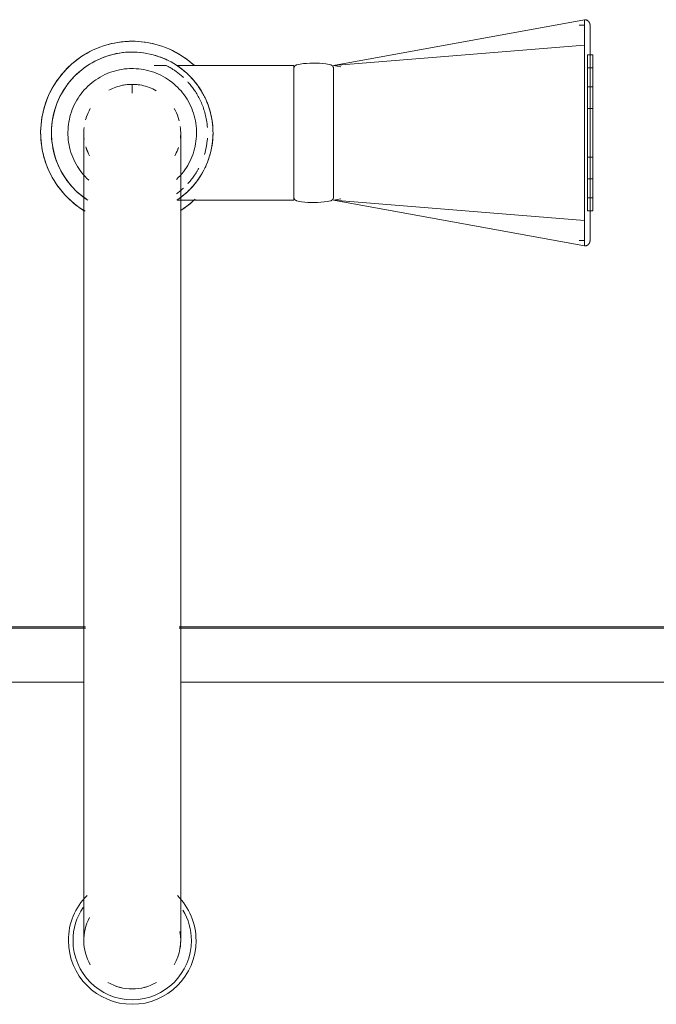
# Model space of a CAD drawing. Header units: millimetres. Extents: x -281 to 121694, y -16481 to 65128.
# Tile 937 of 1056: x 25638 to 25757, y 28608 to 28791. Entities that reach past the tile are written whole.
import ezdxf

# ---------------------------------------------------------------- set-up
doc = ezdxf.new("R2010")
doc.units = ezdxf.units.MM
for name, color, linetype, lineweight in [('A--L$01A__Algemeen', 7, 'Continuous', 5), ('A--L74__VasteSanitaireVoorz', 1, 'Continuous', 5), ('A--L82__LosseGebruikersInvent', 1, 'Continuous', 5)]:
    doc.layers.add(name, color=color, linetype=linetype, lineweight=lineweight)

# ---------------------------------------------------------------- blocks, each defined once
blk = doc.blocks.new('NLRS_82_FU_UN_spoekbak_gen_kad - spoelbak dxbxh 900x1200x957-V257-L_80_ 12')
at = {"layer": 'A--L$01A__Algemeen'}
for p, q in [((-170, -149.05), (-8.69, -149.05)), ((8.69, -149.05), (121.31, -149.05))]:
    blk.add_line(p, q, dxfattribs=at)
at = {"layer": 'A--L74__VasteSanitaireVoorz'}
for p, q in [((37.39, -44.82), (84, -36.32)), ((84, -41.04), (84, -36.32)), ((84, -37.32), (83, -37.32)), ((37.39, -44.82), (84, -41.04)), ((84, -73.61), (84, -41.04)), ((85.5, -42.82), (84.5, -42.82)), ((84.5, -42.82), (84.5, -71.82)), ((84.5, -42.82), (84.5, -71.82)), ((85.5, -71.82), (85.5, -42.82)), ((85.5, -71.82), (85.5, -42.82)), ((6.3, -44.82), (4.1, -44.82)), ((30, -44.82), (8.29, -44.82)), ((30, -69.82), (30, -44.82)), ((38.71, -45.05), (37.39, -44.82)), ((37.39, -45.25), (37.39, -69.4)), ((85.5, -45.24), (84.5, -45.24)), ((84.5, -45.24), (84.5, -69.41)), ((84.5, -45.24), (84.5, -69.41)), ((84.5, -69.41), (84.5, -45.24)), ((84.5, -69.41), (84.5, -45.24)), ((85.5, -69.41), (85.5, -45.24)), ((85.5, -69.41), (85.5, -45.24)), ((85.5, -45.24), (85.5, -69.41)), ((85.5, -45.24), (85.5, -69.41)), ((0, -48.49), (0, -49.97)), ((85.5, -48.79), (84.5, -48.79)), ((84.5, -48.79), (84.5, -65.85)), ((84.5, -48.79), (84.5, -65.85)), ((84.5, -65.85), (84.5, -48.79)), ((84.5, -65.85), (84.5, -48.79)), ((85.5, -65.85), (85.5, -48.79)), ((85.5, -65.85), (85.5, -48.79)), ((85.5, -48.79), (85.5, -65.85)), ((85.5, -48.79), (85.5, -65.85)), ((85.5, -52.79), (84.5, -52.79)), ((84.5, -52.79), (84.5, -61.86)), ((84.5, -52.79), (84.5, -61.86)), ((84.5, -61.86), (84.5, -52.79)), ((84.5, -61.86), (84.5, -52.79)), ((85.5, -61.86), (85.5, -52.79)), ((85.5, -61.86), (85.5, -52.79)), ((85.5, -52.79), (85.5, -61.86)), ((85.5, -52.79), (85.5, -61.86)), ((84, -59.18), (84, -55.47)), ((84.5, -61.86), (85.5, -61.86)), ((84.5, -65.85), (85.5, -65.85)), ((84.5, -69.41), (85.5, -69.41)), ((8.39, -69.82), (30, -69.82)), ((37.39, -69.82), (38.71, -69.6)), ((37.39, -69.82), (84, -78.33)), ((37.39, -69.82), (84, -73.61)), ((84.5, -71.82), (85.5, -71.82)), ((84, -78.33), (84, -73.61)), ((83, -77.33), (84, -77.33)), ((-9, -87.32), (-9, -177.32)), ((9, -177.32), (9, -87.32)), ((-170, -149.32), (-8.69, -149.32)), ((8.69, -149.32), (121.31, -149.32)), ((-9, -159.32), (-160, -159.32)), ((121, -159.32), (9, -159.32))]:
    blk.add_line(p, q, dxfattribs=at)
at = {"layer": 'A--L74__VasteSanitaireVoorz', "flags": 128}
for points in [[(84, -36.32), (84.04, -36.32), (84.08, -36.32), (84.12, -36.33), (84.16, -36.33), (84.2, -36.34), (84.24, -36.35), (84.28, -36.36), (84.31, -36.37), (84.35, -36.38), (84.39, -36.4), (84.43, -36.41), (84.46, -36.43), (84.5, -36.45), (84.53, -36.47), (84.56, -36.49), (84.6, -36.52), (84.63, -36.54), (84.66, -36.57), (84.69, -36.59), (84.72, -36.62), (84.74, -36.65), (84.77, -36.68), (84.8, -36.71), (84.82, -36.75), (84.84, -36.78), (84.86, -36.81), (84.88, -36.85), (84.9, -36.88), (84.92, -36.92), (84.93, -36.96), (84.95, -36.99), (84.96, -37.03), (84.97, -37.07), (84.98, -37.11), (84.99, -37.15), (84.99, -37.19), (85, -37.23), (85, -37.27), (85, -37.31), (85, -37.32)], [(85, -37.32), (85, -37.32), (85, -37.34), (85, -37.36), (85, -37.4), (85, -37.43)], [(85, -41.36), (85, -41.14), (85, -40.92), (85, -40.7), (85, -40.49), (85, -40.28), (85, -40.07), (85, -39.87), (85, -39.68), (85, -39.49), (85, -39.31), (85, -39.13), (85, -38.97), (85, -38.8), (85, -38.65), (85, -38.5), (85, -38.36), (85, -38.23), (85, -38.11), (85, -37.99), (85, -37.89), (85, -37.79), (85, -37.7), (85, -37.62), (85, -37.55), (85, -37.49), (85, -37.44), (85, -37.39), (85, -37.36), (85, -37.34), (85, -37.32), (85, -37.32)], [(85, -37.43), (85, -37.84), (85, -38.33), (85, -38.89), (85, -39.53), (85, -40.24), (85, -41.03), (85, -41.88), (85, -42.81), (85, -43.8), (85, -44.86), (85, -45.99), (85, -47.18), (85, -48.43), (85, -49.74), (85, -51.11), (85, -52.53), (85, -53.39)], [(0, -40.32), (-0.68, -40.34), (-1.36, -40.38), (-2.04, -40.45), (-2.71, -40.54), (-3.38, -40.66), (-4.04, -40.81), (-4.7, -40.99), (-5.35, -41.19), (-5.99, -41.41), (-6.62, -41.67), (-7.24, -41.94), (-7.85, -42.25), (-8.45, -42.57), (-9.03, -42.92), (-9.6, -43.29), (-10.15, -43.69), (-10.69, -44.11), (-11.21, -44.54), (-11.71, -45), (-12.2, -45.48), (-12.66, -45.98), (-13.1, -46.49), (-13.53, -47.03), (-13.93, -47.57), (-14.31, -48.14), (-14.66, -48.72), (-14.99, -49.31), (-15.3, -49.92), (-15.59, -50.54), (-15.84, -51.16), (-16.08, -51.8), (-16.29, -52.45), (-16.47, -53.11), (-16.62, -53.77), (-16.75, -54.43), (-16.85, -55.11), (-16.93, -55.78), (-16.98, -56.46), (-17, -57.14), (-16.99, -57.82), (-16.96, -58.5), (-16.9, -59.18), (-16.81, -59.85), (-16.7, -60.52), (-16.56, -61.19), (-16.39, -61.85), (-16.19, -62.5), (-15.97, -63.14), (-15.73, -63.77), (-15.46, -64.4), (-15.16, -65.01), (-14.84, -65.61), (-14.5, -66.2), (-14.13, -66.77), (-13.74, -67.33), (-13.33, -67.87), (-12.9, -68.39), (-12.45, -68.9), (-11.97, -69.39), (-11.48, -69.86), (-10.97, -70.31), (-10.44, -70.74), (-9.9, -71.14), (-9.34, -71.53), (-8.76, -71.89)], [(11.48, -44.79), (10.97, -44.34), (10.44, -43.91), (9.9, -43.5), (9.34, -43.12), (8.76, -42.76), (8.17, -42.42), (7.57, -42.1), (6.96, -41.81), (6.33, -41.55), (5.69, -41.31), (5.05, -41.09), (4.4, -40.9), (3.74, -40.74), (3.07, -40.6), (2.4, -40.49), (1.72, -40.41), (1.05, -40.36), (0.37, -40.33), (0, -40.32)], [(85, -73.28), (85, -71.42), (85, -69.53), (85, -67.62), (85, -65.7), (85, -63.76), (85, -61.81), (85, -59.86), (85, -57.9), (85, -55.94), (85, -53.98), (85, -52.03), (85, -50.09), (85, -48.15), (85, -46.24), (85, -44.34), (85, -42.46), (85, -41.36)], [(0, -42.32), (-0.6, -42.34), (-1.2, -42.37), (-1.8, -42.43), (-2.39, -42.52), (-2.98, -42.62), (-3.57, -42.75), (-4.15, -42.91), (-4.72, -43.09), (-5.28, -43.29), (-5.84, -43.51), (-6.39, -43.75), (-6.93, -44.02), (-7.45, -44.31), (-7.97, -44.62), (-8.47, -44.94), (-8.96, -45.29), (-9.43, -45.66), (-9.89, -46.05), (-10.33, -46.45), (-10.76, -46.87), (-11.17, -47.31), (-11.56, -47.77), (-11.93, -48.24), (-12.29, -48.72), (-12.62, -49.22), (-12.94, -49.73), (-13.23, -50.25), (-13.5, -50.79), (-13.75, -51.33), (-13.98, -51.89), (-14.19, -52.45), (-14.37, -53.02), (-14.53, -53.6), (-14.67, -54.19), (-14.78, -54.77), (-14.87, -55.37), (-14.94, -55.96), (-14.98, -56.56), (-15, -57.16), (-14.99, -57.76), (-14.96, -58.36), (-14.91, -58.96), (-14.83, -59.55), (-14.73, -60.15), (-14.61, -60.73), (-14.46, -61.31), (-14.29, -61.89), (-14.09, -62.46), (-13.88, -63.02), (-13.64, -63.57), (-13.38, -64.11), (-13.1, -64.64), (-12.79, -65.15), (-12.47, -65.66), (-12.13, -66.15), (-11.76, -66.63), (-11.38, -67.09), (-10.98, -67.54), (-10.57, -67.97), (-10.13, -68.38), (-9.68, -68.78), (-9.22, -69.16), (-8.73, -69.52), (-8.24, -69.86)], [(8.47, -69.7), (8.96, -69.36), (9.43, -68.99), (9.89, -68.6), (10.33, -68.2), (10.76, -67.77), (11.17, -67.34), (11.56, -66.88), (11.93, -66.41), (12.29, -65.93), (12.62, -65.43), (12.94, -64.92), (13.23, -64.39), (13.5, -63.86), (13.75, -63.31), (13.98, -62.76), (14.19, -62.2), (14.37, -61.62), (14.53, -61.05), (14.67, -60.46), (14.78, -59.87), (14.87, -59.28), (14.94, -58.68), (14.98, -58.09), (15, -57.49), (14.99, -56.89), (14.96, -56.29), (14.91, -55.69), (14.83, -55.09), (14.73, -54.5), (14.61, -53.92), (14.46, -53.33), (14.29, -52.76), (14.09, -52.19), (13.88, -51.63), (13.64, -51.08), (13.38, -50.54), (13.1, -50.01), (12.79, -49.49), (12.47, -48.99), (12.13, -48.5), (11.76, -48.02), (11.38, -47.56), (10.98, -47.11), (10.57, -46.68), (10.13, -46.26), (9.68, -45.87), (9.22, -45.49), (8.73, -45.13), (8.24, -44.79), (7.73, -44.47), (7.21, -44.17), (6.68, -43.89), (6.14, -43.64), (5.59, -43.4), (5.02, -43.19), (4.46, -43), (3.88, -42.83), (3.3, -42.69), (2.71, -42.57), (2.12, -42.47), (1.52, -42.4), (0.92, -42.35), (0.32, -42.33), (0, -42.32)], [(0, -45.39), (-0.48, -45.4), (-0.95, -45.42), (-1.43, -45.47), (-1.9, -45.54), (-2.37, -45.62), (-2.84, -45.73), (-3.3, -45.85), (-3.76, -45.99), (-4.21, -46.15), (-4.65, -46.33), (-5.08, -46.52), (-5.51, -46.74), (-5.93, -46.96), (-6.34, -47.21), (-6.74, -47.47), (-7.13, -47.75), (-7.51, -48.04), (-7.87, -48.35), (-8.22, -48.67), (-8.56, -49.01), (-8.89, -49.36), (-9.2, -49.72), (-9.5, -50.09), (-9.78, -50.48), (-10.05, -50.87), (-10.3, -51.28), (-10.53, -51.7), (-10.75, -52.12), (-10.94, -52.56), (-11.13, -53), (-11.29, -53.45), (-11.44, -53.9), (-11.56, -54.36), (-11.67, -54.83), (-11.76, -55.29), (-11.84, -55.77), (-11.89, -56.24), (-11.92, -56.72), (-11.94, -57.2), (-11.93, -57.67), (-11.91, -58.15), (-11.87, -58.63), (-11.81, -59.1), (-11.72, -59.57), (-11.63, -60.04), (-11.51, -60.5), (-11.37, -60.96), (-11.22, -61.41), (-11.05, -61.85), (-10.86, -62.29), (-10.65, -62.72), (-10.42, -63.14), (-10.18, -63.56), (-9.93, -63.96), (-9.65, -64.35), (-9.36, -64.73), (-9.06, -65.1), (-8.74, -65.45), (-8.41, -65.8), (-8.06, -66.13)], [(8.22, -65.98), (8.56, -65.64), (8.89, -65.29), (9.2, -64.93), (9.5, -64.56), (9.78, -64.17), (10.05, -63.77), (10.3, -63.37), (10.53, -62.95), (10.75, -62.53), (10.94, -62.09), (11.13, -61.65), (11.29, -61.2), (11.44, -60.75), (11.56, -60.29), (11.67, -59.82), (11.76, -59.35), (11.84, -58.88), (11.89, -58.41), (11.92, -57.93), (11.94, -57.45), (11.93, -56.98), (11.91, -56.5), (11.87, -56.02), (11.81, -55.55), (11.72, -55.08), (11.63, -54.61), (11.51, -54.15), (11.37, -53.69), (11.22, -53.24), (11.05, -52.79), (10.86, -52.36), (10.65, -51.93), (10.42, -51.5), (10.18, -51.09), (9.93, -50.69), (9.65, -50.3), (9.36, -49.92), (9.06, -49.55), (8.74, -49.19), (8.41, -48.85), (8.06, -48.52), (7.71, -48.21), (7.33, -47.9), (6.95, -47.62), (6.56, -47.35), (6.15, -47.09), (5.74, -46.86), (5.32, -46.64), (4.89, -46.43), (4.45, -46.24), (4, -46.08), (3.55, -45.92), (3.09, -45.79), (2.62, -45.68), (2.16, -45.58), (1.68, -45.51), (1.21, -45.45), (0.73, -45.41), (0.26, -45.39), (0, -45.39)], [(30, -45.42), (30, -45.39), (30, -45.36), (30.01, -45.33), (30.01, -45.3), (30.01, -45.27), (30.02, -45.24), (30.03, -45.21), (30.04, -45.18), (30.05, -45.16), (30.06, -45.13), (30.07, -45.1), (30.08, -45.07), (30.1, -45.05), (30.11, -45.02), (30.13, -45), (30.15, -44.97), (30.17, -44.95), (30.19, -44.92), (30.21, -44.9), (30.23, -44.88), (30.25, -44.86), (30.27, -44.84), (30.3, -44.82), (30.32, -44.8), (30.34, -44.79), (30.37, -44.77), (30.4, -44.76), (30.42, -44.74), (30.45, -44.73), (30.48, -44.72), (30.51, -44.71), (30.53, -44.7), (30.56, -44.69), (30.59, -44.69)], [(30, -45.42), (30, -45.43), (30, -45.46), (30, -45.5), (30, -45.57), (30, -45.66), (30, -45.76), (30, -45.88), (30, -46.02), (30, -46.18), (30, -46.36), (30, -46.55), (30, -46.76), (30, -46.99), (30, -47.24), (30, -47.5), (30, -47.78), (30, -48.07), (30, -48.37), (30, -48.7), (30, -49.03), (30, -49.38), (30, -49.74), (30, -50.11), (30, -50.5), (30, -50.89), (30, -51.3), (30, -51.71), (30, -52.14), (30, -52.57), (30, -53.01), (30, -53.46), (30, -53.91), (30, -54.37), (30, -54.83), (30, -55.3), (30, -55.77), (30, -56.24), (30, -56.72), (30, -57.2), (30, -57.67), (30, -58.15), (30, -58.62), (30, -59.09), (30, -59.56), (30, -60.03), (30, -60.49), (30, -60.95), (30, -61.4), (30, -61.84), (30, -62.28), (30, -62.71), (30, -63.13), (30, -63.54), (30, -63.94), (30, -64.33), (30, -64.71), (30, -65.08), (30, -65.43), (30, -65.77), (30, -66.1), (30, -66.42), (30, -66.72), (30, -67), (30, -67.27), (30, -67.52), (30, -67.76), (30, -67.98), (30, -68.19), (30, -68.37), (30, -68.54), (30, -68.69), (30, -68.82), (30, -68.94), (30, -69.03), (30, -69.11), (30, -69.17), (30, -69.21), (30, -69.23), (30, -69.23)], [(30, -46.46), (30, -46.28), (30, -46.11), (30, -45.96), (30, -45.82), (30, -45.71), (30, -45.62), (30, -45.54), (30, -45.48), (30, -45.44), (30, -45.42), (30, -45.42)], [(30.59, -44.69), (31.18, -44.57), (31.78, -44.48), (32.37, -44.42), (32.97, -44.38), (33.57, -44.36), (34.17, -44.37), (34.77, -44.4), (35.37, -44.45), (35.96, -44.53), (36.55, -44.64), (36.8, -44.69)], [(36.8, -44.69), (36.83, -44.69), (36.86, -44.7), (36.88, -44.71), (36.91, -44.72), (36.94, -44.73), (36.97, -44.74), (36.99, -44.76), (37.02, -44.77), (37.05, -44.79), (37.07, -44.8), (37.1, -44.82), (37.12, -44.84), (37.14, -44.86), (37.16, -44.88), (37.18, -44.9), (37.21, -44.92), (37.22, -44.95), (37.24, -44.97), (37.26, -44.99), (37.28, -45.02), (37.29, -45.05), (37.31, -45.07), (37.32, -45.1), (37.33, -45.13), (37.34, -45.15), (37.35, -45.18), (37.36, -45.21), (37.37, -45.24), (37.38, -45.27), (37.38, -45.3), (37.39, -45.33), (37.39, -45.36), (37.39, -45.39), (37.39, -45.42)], [(37.39, -69.23), (37.39, -69.22), (37.39, -69.19), (37.39, -69.14), (37.39, -69.08), (37.39, -68.99), (37.39, -68.89), (37.39, -68.77), (37.39, -68.62), (37.39, -68.47), (37.39, -68.29), (37.39, -68.09), (37.39, -67.88), (37.39, -67.66), (37.39, -67.41), (37.39, -67.15), (37.39, -66.87), (37.39, -66.58), (37.39, -66.27), (37.39, -65.95), (37.39, -65.62), (37.39, -65.27), (37.39, -64.91), (37.39, -64.54), (37.39, -64.15), (37.39, -63.76), (37.39, -63.35), (37.39, -62.93), (37.39, -62.51), (37.39, -62.08), (37.39, -61.64), (37.39, -61.19), (37.39, -60.74), (37.39, -60.28), (37.39, -59.81), (37.39, -59.35), (37.39, -58.88), (37.39, -58.4), (37.39, -57.93), (37.39, -57.45), (37.39, -56.98), (37.39, -56.5), (37.39, -56.03), (37.39, -55.55), (37.39, -55.08), (37.39, -54.62), (37.39, -54.16), (37.39, -53.7), (37.39, -53.25), (37.39, -52.81), (37.39, -52.37), (37.39, -51.94), (37.39, -51.52), (37.39, -51.11), (37.39, -50.71), (37.39, -50.32), (37.39, -49.94), (37.39, -49.57), (37.39, -49.22), (37.39, -48.87), (37.39, -48.55), (37.39, -48.23), (37.39, -47.93), (37.39, -47.65), (37.39, -47.38), (37.39, -47.12), (37.39, -46.89), (37.39, -46.67), (37.39, -46.46), (37.39, -46.28), (37.39, -46.11), (37.39, -45.96), (37.39, -45.82), (37.39, -45.71), (37.39, -45.62), (37.39, -45.54), (37.39, -45.48), (37.39, -45.44), (37.39, -45.42), (37.39, -45.42)], [(37.39, -45.42), (37.39, -45.43), (37.39, -45.46), (37.39, -45.5), (37.39, -45.57), (37.39, -45.66), (37.39, -45.76), (37.39, -45.88), (37.39, -46.02), (37.39, -46.18), (37.39, -46.36)], [(-4.33, -49.43), (-4.01, -49.27), (-3.68, -49.11), (-3.35, -48.97), (-3.01, -48.84), (-2.67, -48.73), (-2.33, -48.63), (-1.98, -48.54), (-1.63, -48.47), (-1.27, -48.41), (-0.91, -48.37), (-0.55, -48.34), (-0.19, -48.33), (0, -48.32)], [(0, -48.32), (0.36, -48.33), (0.72, -48.35), (1.08, -48.39), (1.43, -48.44), (1.79, -48.5), (2.14, -48.58), (2.49, -48.67), (2.83, -48.78), (3.17, -48.9), (3.5, -49.03), (3.83, -49.18), (4.16, -49.34), (4.47, -49.51)], [(-8.68, -54.93), (-8.57, -54.59), (-8.46, -54.24)], [(8.51, -54.4), (8.62, -54.74), (8.72, -55.09)], [(85, -53.39), (85, -53.57), (85, -53.76), (85, -53.96), (85, -54.16), (85, -54.37), (85, -54.58), (85, -54.79), (85, -55.01), (85, -55.24), (85, -55.46), (85, -55.69), (85, -55.92), (85, -56.16), (85, -56.4), (85, -56.63), (85, -56.87), (85, -57.11), (85, -57.35), (85, -57.59), (85, -57.83), (85, -58.07), (85, -58.31), (85, -58.54), (85, -58.78), (85, -59.01), (85, -59.24), (85, -59.46), (85, -59.69), (85, -59.9), (85, -60.12), (85, -60.33), (85, -60.53), (85, -60.73), (85, -60.93), (85, -61.12), (85, -61.26)], [(-8.92, -58.5), (-8.96, -58.14), (-8.99, -57.78), (-9, -57.42), (-9, -57.06), (-8.98, -56.7), (-8.95, -56.34)], [(8.92, -56.15), (8.96, -56.51), (8.99, -56.87), (9, -57.23), (9, -57.59), (8.98, -57.95), (8.95, -58.3)], [(-9, -57.32), (-9, -57.35), (-9, -57.42), (-9, -57.54), (-9, -57.71), (-9, -57.92), (-9, -58.18), (-9, -58.49), (-9, -58.85), (-9, -59.25), (-9, -59.69), (-9, -60.18), (-9, -60.71), (-9, -61.29), (-9, -61.91), (-9, -62.56), (-9, -63.26), (-9, -64), (-9, -64.77), (-9, -65.58), (-9, -66.42), (-9, -67.3), (-9, -68.21), (-9, -69.15), (-9, -70.12), (-9, -71.11), (-9, -72.14), (-9, -73.18), (-9, -74.25), (-9, -75.34), (-9, -76.45), (-9, -77.58), (-9, -78.72), (-9, -79.88), (-9, -81.05), (-9, -82.22), (-9, -83.41), (-9, -84.6), (-9, -85.8), (-9, -87), (-9, -87.32)], [(9, -87.32), (9, -86.12), (9, -84.93), (9, -83.73), (9, -82.54), (9, -81.36), (9, -80.19), (9, -79.03), (9, -77.89), (9, -76.76), (9, -75.64), (9, -74.55), (9, -73.47), (9, -72.42), (9, -71.39), (9, -70.38), (9, -69.41), (9, -68.46), (9, -67.54), (9, -66.66), (9, -65.8), (9, -64.98), (9, -64.2), (9, -63.46), (9, -62.75), (9, -62.08), (9, -61.45), (9, -60.87), (9, -60.32), (9, -59.82), (9, -59.36), (9, -58.95), (9, -58.58), (9, -58.26), (9, -57.99), (9, -57.76), (9, -57.58), (9, -57.45), (9, -57.36), (9, -57.33)], [(-8.1, -61.25), (-8.25, -60.92), (-8.39, -60.59), (-8.51, -60.25), (-8.62, -59.9)], [(8.57, -60.06), (8.46, -60.4), (8.33, -60.74), (8.18, -61.07), (8.03, -61.39)], [(85, -61.26), (85, -62.71), (85, -64.11), (85, -65.46), (85, -66.74), (85, -67.97), (85, -69.13), (85, -70.23), (85, -71.26), (85, -72.23), (85, -73.13), (85, -73.95), (85, -74.71), (85, -75.39), (85, -76), (85, -76.53), (85, -76.99), (85, -77.22)], [(30, -69.23), (30, -69.22), (30, -69.19), (30, -69.14), (30, -69.08), (30, -68.99), (30, -68.89), (30, -68.77), (30, -68.62), (30, -68.47), (30, -68.29)], [(30.59, -69.96), (30.57, -69.96), (30.54, -69.95), (30.51, -69.94), (30.48, -69.93), (30.45, -69.92), (30.42, -69.9), (30.4, -69.89), (30.37, -69.88), (30.35, -69.86), (30.32, -69.84), (30.3, -69.83), (30.27, -69.81), (30.25, -69.79), (30.23, -69.77), (30.21, -69.75), (30.19, -69.72), (30.17, -69.7), (30.15, -69.68), (30.13, -69.65), (30.12, -69.63), (30.1, -69.6), (30.09, -69.58), (30.07, -69.55), (30.06, -69.52), (30.05, -69.49), (30.04, -69.47), (30.03, -69.44), (30.02, -69.41), (30.02, -69.38), (30.01, -69.35), (30.01, -69.32), (30, -69.29), (30, -69.26), (30, -69.23)], [(37.39, -69.23), (37.39, -69.26), (37.39, -69.29), (37.39, -69.32), (37.38, -69.35), (37.38, -69.38), (37.37, -69.41), (37.36, -69.44), (37.35, -69.46), (37.34, -69.49), (37.33, -69.52), (37.32, -69.55), (37.31, -69.57), (37.29, -69.6), (37.28, -69.63), (37.26, -69.65), (37.24, -69.68), (37.23, -69.7), (37.21, -69.72), (37.19, -69.75), (37.17, -69.77), (37.14, -69.79), (37.12, -69.81), (37.1, -69.83), (37.07, -69.84), (37.05, -69.86), (37.02, -69.88), (37, -69.89), (36.97, -69.9), (36.94, -69.92), (36.91, -69.93), (36.89, -69.94), (36.86, -69.95), (36.83, -69.96), (36.8, -69.96)], [(37.39, -68.19), (37.39, -68.37), (37.39, -68.54), (37.39, -68.69), (37.39, -68.82), (37.39, -68.94), (37.39, -69.03), (37.39, -69.11), (37.39, -69.17), (37.39, -69.21), (37.39, -69.23), (37.39, -69.23)], [(9.03, -71.73), (9.6, -71.35), (10.15, -70.96), (10.69, -70.54), (11.21, -70.1), (11.71, -69.65)], [(36.8, -69.96), (36.21, -70.07), (35.61, -70.16), (35.02, -70.23), (34.42, -70.27), (33.82, -70.29), (33.22, -70.28), (32.62, -70.25), (32.02, -70.19), (31.43, -70.11), (30.84, -70.01), (30.59, -69.96)], [(85, -77.33), (85, -77.32), (85, -77.31), (85, -77.29), (85, -77.25), (85, -77.21), (85, -77.16), (85, -77.1), (85, -77.02), (85, -76.94), (85, -76.86), (85, -76.76), (85, -76.65), (85, -76.54), (85, -76.41), (85, -76.28), (85, -76.14), (85, -75.99), (85, -75.84), (85, -75.68), (85, -75.51), (85, -75.33), (85, -75.15), (85, -74.96), (85, -74.77), (85, -74.57), (85, -74.37), (85, -74.16), (85, -73.94), (85, -73.73), (85, -73.5), (85, -73.28)], [(85, -77.33), (85, -77.37), (85, -77.41), (84.99, -77.45), (84.99, -77.49), (84.98, -77.53), (84.97, -77.57), (84.96, -77.61), (84.95, -77.64), (84.94, -77.68), (84.92, -77.72), (84.9, -77.76), (84.89, -77.79), (84.87, -77.83), (84.85, -77.86), (84.83, -77.89), (84.8, -77.93), (84.78, -77.96), (84.75, -77.99), (84.72, -78.02), (84.7, -78.05), (84.67, -78.07), (84.64, -78.1), (84.61, -78.12), (84.57, -78.15), (84.54, -78.17), (84.51, -78.19), (84.47, -78.21), (84.44, -78.23), (84.4, -78.25), (84.36, -78.26), (84.32, -78.27), (84.29, -78.29), (84.25, -78.3), (84.21, -78.31), (84.17, -78.31), (84.13, -78.32), (84.09, -78.33), (84.05, -78.33), (84.01, -78.33), (84, -78.33)], [(85, -77.22), (85, -77.26), (85, -77.29), (85, -77.31), (85, -77.33), (85, -77.33)], [(-9, -177.32), (-9, -178.52), (-9, -179.72), (-9, -180.92), (-9, -182.1), (-9, -183.28), (-9, -184.46), (-9, -185.61), (-9, -186.76), (-9, -187.89), (-9, -189.01), (-9, -190.1), (-9, -191.18), (-9, -192.23), (-9, -193.26), (-9, -194.26), (-9, -195.24), (-9, -196.19), (-9, -197.11), (-9, -197.99), (-9, -198.84), (-9, -199.66), (-9, -200.45), (-9, -201.19), (-9, -201.9), (-9, -202.57), (-9, -203.2), (-9, -203.78), (-9, -204.33), (-9, -204.83), (-9, -205.29), (-9, -205.7), (-9, -206.06), (-9, -206.39), (-9, -206.66), (-9, -206.89), (-9, -207.07), (-9, -207.2), (-9, -207.29), (-9, -207.32)], [(9, -207.32), (9, -207.3), (9, -207.23), (9, -207.11), (9, -206.94), (9, -206.73), (9, -206.46), (9, -206.16), (9, -205.8), (9, -205.4), (9, -204.96), (9, -204.47), (9, -203.93), (9, -203.36), (9, -202.74), (9, -202.08), (9, -201.39), (9, -200.65), (9, -199.88), (9, -199.07), (9, -198.23), (9, -197.35), (9, -196.44), (9, -195.5), (9, -194.53), (9, -193.53), (9, -192.51), (9, -191.46), (9, -190.39), (9, -189.3), (9, -188.19), (9, -187.07), (9, -185.93), (9, -184.77), (9, -183.6), (9, -182.42), (9, -181.24), (9, -180.04), (9, -178.85), (9, -177.65), (9, -177.32)]]:
    blk.add_lwpolyline(points, dxfattribs=at)
at = {"layer": 'A--L74__VasteSanitaireVoorz'}
for centre, radius, start, end in [((0, -57.32), 17, 111.152, 238.6989), ((0, -57.32), 17, 90, 104.9714), ((0, -57.32), 17, 75.0026, 90), ((0, -57.32), 17, 49.3307, 68.7456), ((0, -57.32), 15, 90, 235.403), ((0, -57.32), 15, 82.7828, 90), ((0, -57.32), 15, 64.2332, 74.1694), ((0, -57.32), 15, 45.7612, 60.3702), ((0, -57.32), 15, 28.9705, 44.2753), ((0, -57.32), 9, 90, 101.5585), ((0, -57.32), 9, 90, 101.5585), ((0, -57.32), 9, 90, 101.5585), ((0, -57.32), 9, 78.4415, 90), ((0, -57.32), 9, 78.4415, 90), ((0, -57.32), 9, 78.4415, 90), ((0, -57.32), 9, 150, 161.5585), ((0, -57.32), 9, 150, 161.5585), ((0, -57.32), 9, 150, 161.5585), ((0, -57.32), 9, 18.4415, 30), ((0, -57.32), 9, 18.4415, 30), ((0, -57.32), 9, 18.4415, 30), ((0, -57.32), 15, 1.8316, 22.8028), ((0, -57.32), 15, 343.9594, 358.1699), ((0, -57.32), 9, 198.4415, 208.2372), ((0, -57.32), 9, 198.4415, 208.2372), ((0, -57.32), 9, 198.4415, 208.2372), ((0, -57.32), 9, 331.8368, 341.5585), ((0, -57.32), 9, 331.8368, 341.5585), ((0, -57.32), 9, 331.8368, 341.5585), ((0, -57.32), 15, 315.7259, 331.034), ((0, -57.32), 15, 305.1402, 314.2381), ((0, -57.32), 17, 301.8473, 310.6693), ((0, -207.32), 11.85, 135, 180), ((0, -207.32), 11.85, 360, 45), ((0, -207.32), 10.99, 146.2286, 180), ((0, -207.32), 10.99, 360, 30.9909), ((0, -207.32), 9, 151.7628, 210), ((0, -207.32), 9, 330, 10.5797), ((0, -207.32), 11.85, 180, 360), ((0, -207.32), 10.99, 180, 360), ((0, -207.32), 9, 350.8703, 360), ((0, -207.32), 9, 240.0008, 270), ((0, -207.32), 9, 240, 300), ((0, -207.32), 9, 270, 299.9992)]:
    blk.add_arc(centre, radius, start, end, dxfattribs=at)
for points, knots in [([(6.3, -44.82), (6.43, -44.89), (6.7, -45.02), (7.15, -45.29), (7.45, -45.47), (7.69, -45.62), (7.95, -45.8), (8.33, -46.07), (8.85, -46.47), (9.28, -46.84), (9.5, -47.04)], [0, 0, 0, 0, 0.0555556, 0.0833333, 0.0972222, 0.1111111, 0.125, 0.1388889, 0.1666667, 0.1944444, 0.1944444, 0.1944444, 0.1944444]), ([(8.29, -69.82), (8.37, -69.77), (8.57, -69.64), (8.94, -69.37), (9.19, -69.18), (9.39, -69.03), (9.61, -68.84), (9.94, -68.56), (10.39, -68.15), (10.95, -67.58), (11.51, -66.96), (12.05, -66.28), (12.75, -65.26), (13.4, -64.12), (13.96, -62.84), (14.33, -61.82), (14.62, -60.74), (14.91, -59.27), (15.03, -57.72), (14.97, -56.14), (14.79, -54.63), (14.36, -52.8), (13.7, -51.14), (13.08, -49.96), (12.58, -49.13), (12.04, -48.37), (11.51, -47.69), (10.95, -47.06), (10.39, -46.49), (9.94, -46.08), (9.61, -45.8), (9.39, -45.62), (9.18, -45.46), (8.94, -45.28), (8.57, -45.01), (8.37, -44.88), (8.29, -44.82)], [0, 0, 0, 0, 0.055556, 0.083333, 0.097222, 0.111111, 0.125, 0.138889, 0.166667, 0.194444, 0.222222, 0.25, 0.277778, 0.333333, 0.361111, 0.388889, 0.416667, 0.444444, 0.5, 0.527778, 0.555556, 0.611111, 0.666667, 0.694444, 0.722222, 0.75, 0.777778, 0.805556, 0.833333, 0.861111, 0.875, 0.888889, 0.902778, 0.916667, 0.944444, 1, 1, 1, 1]), ([(10.3, -47.85), (10.45, -48), (10.79, -48.39), (11.32, -49.06), (11.87, -49.88), (12.38, -50.77), (12.85, -51.73), (13.25, -52.76), (13.58, -53.85), (13.83, -55.03), (13.93, -55.88), (13.97, -56.35)], [0.2305109, 0.2305109, 0.2305109, 0.2305109, 0.25, 0.2777778, 0.3055556, 0.3333333, 0.3611111, 0.3888889, 0.4166667, 0.4444444, 0.4772922, 0.4772922, 0.4772922, 0.4772922]), ([(13.97, -58.3), (13.96, -58.37), (13.92, -58.84), (13.79, -59.88), (13.57, -60.82), (13.4, -61.37)], [0.52279602, 0.52279602, 0.52279602, 0.52279602, 0.52777778, 0.55555556, 0.59787915, 0.59787915, 0.59787915, 0.59787915]), ([(12.38, -63.87), (12.3, -64.02), (12.13, -64.32), (11.78, -64.9), (11.32, -65.58), (10.79, -66.26), (10.45, -66.65), (10.3, -66.8)], [0.6666667, 0.6666667, 0.6666667, 0.6666667, 0.6805556, 0.6944444, 0.7222222, 0.75, 0.7695525, 0.7695525, 0.7695525, 0.7695525])]:
    blk.add_open_spline(points, degree=3, knots=knots, dxfattribs=at)
blk.add_open_spline([(9.5, -67.61), (9.28, -67.81), (8.85, -68.18), (8.44, -68.5), (8.24, -68.64)], degree=3, dxfattribs=at)

msp = doc.modelspace()

# ---------------------------------------------------------------- block references
at = {"layer": 'A--L82__LosseGebruikersInvent'}
msp.add_blockref('NLRS_82_FU_UN_spoekbak_gen_kad - spoelbak dxbxh 900x1200x957-V257-L_80_ 12', (25659.36, 28827.32), dxfattribs=at)

doc.saveas('drawing.dxf')
